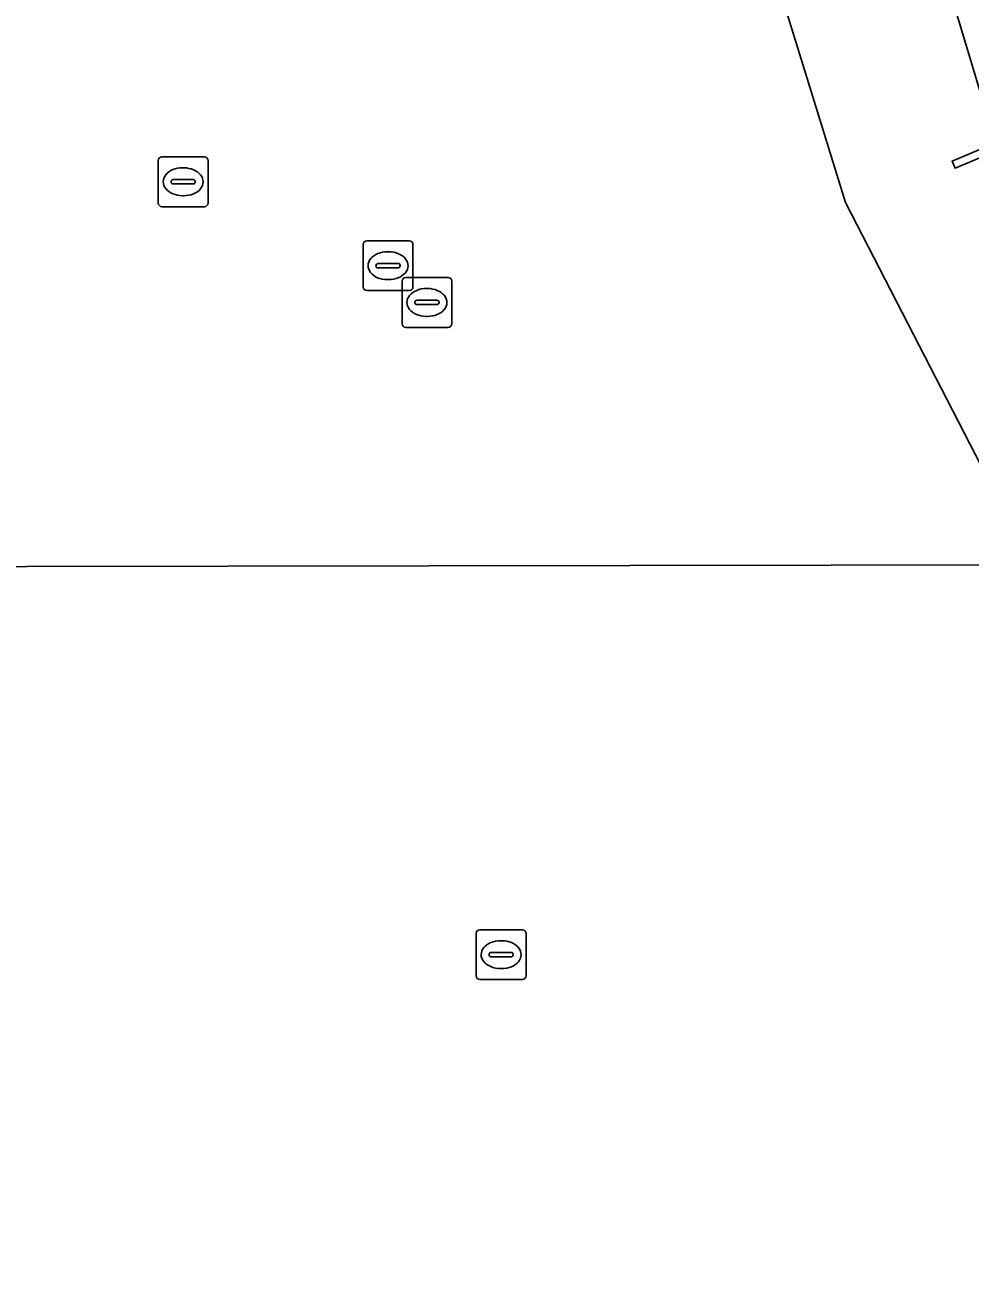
# Model space of a CAD drawing. Extents: x 160203 to 161530, y 379528 to 381797.
# Drawn here: x 160899.36 to 160918.34, y 380586.73 to 380611.61 of the extents above; entities that cross this region are included whole.
import ezdxf

# ---------------------------------------------------------------- set-up
doc = ezdxf.new("R2010")
doc.units = 0
for name, color, linetype in [('IMGEO_Kolk', 7, 'Continuous'), ('IMGEO_Pand', 7, 'Continuous'), ('IMGEO_Rijbaan_lokaal_gesloten', 7, 'Continuous'), ('IMGEO_Rioolput', 7, 'Continuous'), ('IMGEO_Voetpad_gesloten', 7, 'Continuous')]:
    doc.layers.add(name, color=color, linetype=linetype)

msp = doc.modelspace()

# ---------------------------------------------------------------- linework, layer by layer
at = {"layer": 'IMGEO_Kolk'}
for p, q in [((160906.229, 380607.273), (160907.081, 380607.273)), ((160906.154, 380606.347), (160906.154, 380607.199)), ((160906.642, 380607.053), (160906.667, 380607.053)), ((160907.155, 380607.199), (160907.155, 380606.347)), ((160906.413, 380606.767), (160906.413, 380606.779)), ((160906.851, 380606.73), (160906.453, 380606.73)), ((160906.456, 380606.816), (160906.854, 380606.816)), ((160906.897, 380606.779), (160906.897, 380606.767)), ((160906.665, 380606.493), (160906.64, 380606.493)), ((160907.081, 380606.273), (160906.229, 380606.273)), ((160908.424, 380592.516), (160908.424, 380593.368)), ((160908.499, 380593.442), (160909.351, 380593.442)), ((160909.425, 380593.368), (160909.425, 380592.516)), ((160908.912, 380593.222), (160908.937, 380593.222)), ((160908.683, 380592.936), (160908.683, 380592.948)), ((160909.121, 380592.899), (160908.723, 380592.899)), ((160908.726, 380592.985), (160909.124, 380592.985)), ((160909.167, 380592.948), (160909.167, 380592.936)), ((160908.935, 380592.662), (160908.91, 380592.662)), ((160909.351, 380592.442), (160908.499, 380592.442))]:
    msp.add_line(p, q, dxfattribs=at)
for points in [[(160906.229, 380607.273), (160907.081, 380607.273)], [(160906.154, 380606.347), (160906.154, 380607.199)], [(160907.155, 380607.199), (160907.155, 380606.347)], [(160907.081, 380606.273), (160906.229, 380606.273)], [(160908.424, 380592.516), (160908.424, 380593.368)], [(160908.499, 380593.442), (160909.351, 380593.442)], [(160909.425, 380593.368), (160909.425, 380592.516)], [(160909.351, 380592.442), (160908.499, 380592.442)]]:
    msp.add_lwpolyline(points, dxfattribs=at)
for centre, radius, start, end in [((160906.231, 380607.197), 0.0765, 91.552, 178.448), ((160906.231, 380607.197), 0.0765, 91.552, 178.448), ((160907.079, 380607.197), 0.0765, 1.552, 88.448), ((160907.079, 380607.197), 0.0765, 1.552, 88.448), ((160906.453, 380606.776), 0.0403, 85.8775, 175.7526), ((160906.45, 380606.766), 0.0366, 178.938, 274.7102), ((160906.854, 380606.773), 0.043, 264.8664, 352.4533), ((160906.858, 380606.778), 0.0386, 1.7309, 96.639), ((160906.231, 380606.349), 0.0765, 181.552, 268.448), ((160906.231, 380606.349), 0.0765, 181.552, 268.448), ((160907.079, 380606.349), 0.0765, 271.552, 358.448), ((160907.079, 380606.349), 0.0765, 271.552, 358.448), ((160908.501, 380593.366), 0.0765, 91.552, 178.448), ((160908.501, 380593.366), 0.0765, 91.552, 178.448), ((160909.349, 380593.366), 0.0765, 1.552, 88.448), ((160909.349, 380593.366), 0.0765, 1.552, 88.448), ((160908.723, 380592.945), 0.0403, 85.8775, 175.7526), ((160908.72, 380592.935), 0.0366, 178.938, 274.7102), ((160909.124, 380592.942), 0.043, 264.8664, 352.4533), ((160909.128, 380592.947), 0.0386, 1.7309, 96.639), ((160908.501, 380592.518), 0.0765, 181.552, 268.448), ((160908.501, 380592.518), 0.0765, 181.552, 268.448), ((160909.349, 380592.518), 0.0765, 271.552, 358.448), ((160909.349, 380592.518), 0.0765, 271.552, 358.448)]:
    msp.add_arc(centre, radius, start, end, dxfattribs=at)
for centre, major_axis, ratio, start_param, end_param in [((160906.641, 380606.773), (-0.387, 0.002), 0.722429, 4.712389, 7.853982), ((160906.666, 380606.773), (-0.39, 0.002), 0.717154, 1.570796, 4.712389), ((160908.911, 380592.942), (-0.387, 0.002), 0.722429, 4.712389, 7.853982), ((160908.936, 380592.942), (-0.39, 0.002), 0.717154, 1.570796, 4.712389)]:
    msp.add_ellipse(centre, major_axis=major_axis, ratio=ratio, start_param=start_param, end_param=end_param, dxfattribs=at)
at = {"layer": 'IMGEO_Pand'}
msp.add_lwpolyline([(160899.698, 380695.053), (160899.756, 380645.422), (160901.548, 380645.419), (160901.843, 380645.419), (160901.874, 380633.451), (160899.872, 380633.446), (160899.876, 380631.587), (160901.833, 380631.592), (160901.852, 380624.034), (160912.588, 380624.055), (160915.918, 380624.062), (160916.621, 380616.633), (160917.675, 380613.141), (160918.852, 380609.238), (160917.976, 380608.87), (160918.036, 380608.73), (160919.619, 380609.396)], dxfattribs=at)
at = {"layer": 'IMGEO_Rijbaan_lokaal_gesloten'}
msp.add_lwpolyline([(160914.265, 380613.131), (160901.881, 380613.088), (160901.881, 380612.972), (160897.377, 380612.961), (160897.37, 380615.634), (160886.444, 380615.605), (160886.451, 380612.964), (160881.967, 380612.953), (160881.963, 380614.494), (160881.955, 380617.465), (160883.749, 380617.47), (160883.949, 380617.471), (160883.923, 380627.205), (160877.623, 380627.189), (160877.419, 380627.188), (160877.528, 380621.059), (160874.065, 380621.058), (160874.167, 380608.087), (160875.292, 380608.09), (160875.246, 380603.896), (160875.237, 380600.792), (160883.249, 380600.705), (160919.587, 380600.766), (160915.838, 380608.044)], close=True, dxfattribs=at)
at = {"layer": 'IMGEO_Rioolput'}
for p, q in [((160902.116, 380608.958), (160902.968, 380608.958)), ((160902.041, 380608.032), (160902.041, 380608.884)), ((160902.529, 380608.738), (160902.554, 380608.738)), ((160903.042, 380608.884), (160903.042, 380608.032)), ((160902.3, 380608.452), (160902.3, 380608.464)), ((160902.343, 380608.501), (160902.741, 380608.501)), ((160902.784, 380608.464), (160902.784, 380608.452)), ((160902.738, 380608.415), (160902.34, 380608.415)), ((160902.968, 380607.958), (160902.116, 380607.958)), ((160902.552, 380608.178), (160902.527, 380608.178)), ((160906.935, 380605.609), (160906.935, 380606.461)), ((160907.01, 380606.535), (160907.862, 380606.535)), ((160907.936, 380606.461), (160907.936, 380605.609)), ((160907.423, 380606.315), (160907.448, 380606.315)), ((160907.194, 380606.029), (160907.194, 380606.041)), ((160907.632, 380605.992), (160907.234, 380605.992)), ((160907.237, 380606.078), (160907.635, 380606.078)), ((160907.678, 380606.041), (160907.678, 380606.029)), ((160907.446, 380605.755), (160907.421, 380605.755)), ((160907.862, 380605.535), (160907.01, 380605.535))]:
    msp.add_line(p, q, dxfattribs=at)
for points in [[(160902.116, 380608.958), (160902.968, 380608.958)], [(160902.041, 380608.032), (160902.041, 380608.884)], [(160903.042, 380608.884), (160903.042, 380608.032)], [(160902.968, 380607.958), (160902.116, 380607.958)], [(160906.935, 380605.609), (160906.935, 380606.461)], [(160907.01, 380606.535), (160907.862, 380606.535)], [(160907.936, 380606.461), (160907.936, 380605.609)], [(160907.862, 380605.535), (160907.01, 380605.535)]]:
    msp.add_lwpolyline(points, dxfattribs=at)
for centre, radius, start, end in [((160902.118, 380608.882), 0.0765, 91.552, 178.448), ((160902.118, 380608.882), 0.0765, 91.552, 178.448), ((160902.966, 380608.882), 0.0765, 1.552, 88.448), ((160902.966, 380608.882), 0.0765, 1.552, 88.448), ((160902.34, 380608.461), 0.0403, 85.8775, 175.7526), ((160902.337, 380608.451), 0.0366, 178.938, 274.7102), ((160902.741, 380608.458), 0.043, 264.8664, 352.4533), ((160902.745, 380608.463), 0.0386, 1.7309, 96.639), ((160902.118, 380608.034), 0.0765, 181.552, 268.448), ((160902.118, 380608.034), 0.0765, 181.552, 268.448), ((160902.966, 380608.034), 0.0765, 271.552, 358.448), ((160902.966, 380608.034), 0.0765, 271.552, 358.448), ((160907.012, 380606.459), 0.0765, 91.552, 178.448), ((160907.012, 380606.459), 0.0765, 91.552, 178.448), ((160907.86, 380606.459), 0.0765, 1.552, 88.448), ((160907.86, 380606.459), 0.0765, 1.552, 88.448), ((160907.234, 380606.038), 0.0403, 85.8775, 175.7526), ((160907.231, 380606.028), 0.0366, 178.938, 274.7102), ((160907.635, 380606.035), 0.043, 264.8664, 352.4533), ((160907.639, 380606.04), 0.0386, 1.7309, 96.639), ((160907.012, 380605.611), 0.0765, 181.552, 268.448), ((160907.012, 380605.611), 0.0765, 181.552, 268.448), ((160907.86, 380605.611), 0.0765, 271.552, 358.448), ((160907.86, 380605.611), 0.0765, 271.552, 358.448)]:
    msp.add_arc(centre, radius, start, end, dxfattribs=at)
for centre, major_axis, ratio, start_param, end_param in [((160902.528, 380608.458), (-0.387, 0.002), 0.722429, 4.712389, 7.853982), ((160902.553, 380608.458), (-0.39, 0.002), 0.717154, 1.570796, 4.712389), ((160907.422, 380606.035), (-0.387, 0.002), 0.722429, 4.712389, 7.853982), ((160907.447, 380606.035), (-0.39, 0.002), 0.717154, 1.570796, 4.712389)]:
    msp.add_ellipse(centre, major_axis=major_axis, ratio=ratio, start_param=start_param, end_param=end_param, dxfattribs=at)
at = {"layer": 'IMGEO_Voetpad_gesloten'}
for points in [[(160919.619, 380609.396), (160918.036, 380608.73), (160917.976, 380608.87), (160918.852, 380609.238), (160917.675, 380613.141), (160914.265, 380613.131), (160915.838, 380608.044), (160919.587, 380600.766)], [(160919.587, 380600.766), (160883.249, 380600.705), (160875.237, 380600.792), (160875.246, 380603.896), (160875.292, 380608.09), (160874.167, 380608.087), (160854.836, 380608.041), (160854.84, 380606.242), (160854.844, 380604.464), (160854.884, 380586.065), (160875.643, 380586.135), (160875.705, 380567.915), (160893.798, 380567.946), (160896.724, 380567.951), (160900.967, 380567.948), (160907.163, 380568.024), (160907.177, 380566.928), (160922.55, 380566.943)]]:
    msp.add_lwpolyline(points, dxfattribs=at)

doc.saveas('drawing.dxf')
